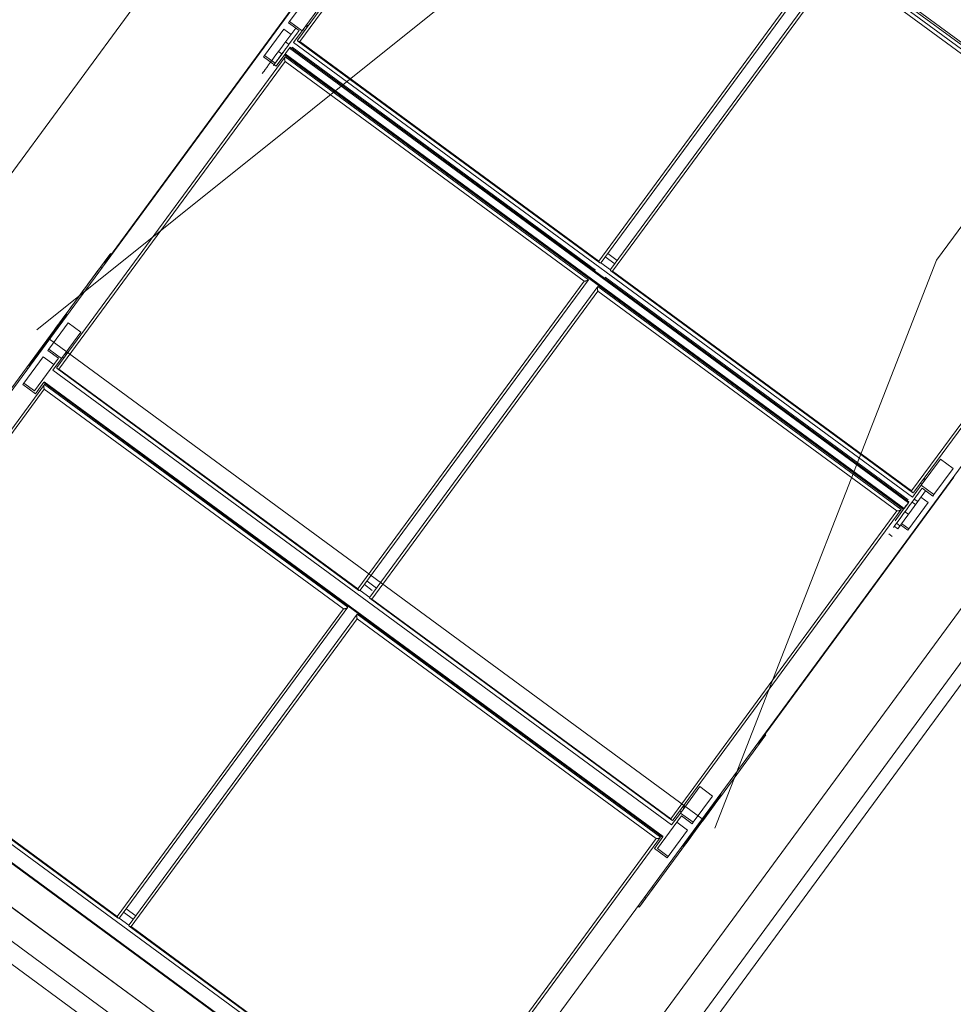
# Model space of a CAD drawing. Header units: metres. Extents: x 135583 to 135939, y 457896 to 458258.
# Tile 298 of 599: x 135797.11 to 135798.89, y 457931.47 to 457933.34. Entities that reach past the tile are written whole.
import ezdxf

# ---------------------------------------------------------------- set-up
doc = ezdxf.new("R2010")
doc.units = ezdxf.units.M
doc.linetypes.add('Hidden', pattern=[4, 2, -2])
doc.layers.add('NIEUWE INSTALLATIE', color=250, linetype='Continuous', lineweight=0)

msp = doc.modelspace()

# ---------------------------------------------------------------- linework, layer by layer
at = {"layer": 'NIEUWE INSTALLATIE', "linetype": 'Hidden'}
for p, q in [((135798.8559, 457932.8862), (135799.7502, 457934.1035)), ((135798.8559, 457932.8862), (135799.7502, 457934.1035)), ((135795.4044, 457930.8063), (135797.3657, 457933.4759)), ((135798.05, 457933.4783), (135797.1453, 457932.7536)), ((135798.05, 457933.4783), (135797.1453, 457932.7536)), ((135798.4348, 457931.8063), (135798.8559, 457932.8862)), ((135798.4348, 457931.8063), (135798.8559, 457932.8862)), ((135797.1696, 457932.7359), (135798.4105, 457931.8241)), ((135797.1696, 457932.7359), (135798.4105, 457931.8241)), ((135797.0968, 457929.5629), (135799.0581, 457932.2325)), ((135796.5726, 457931.9335), (135797.862, 457930.9862))]:
    msp.add_line(p, q, dxfattribs=at)
at = {"layer": 'NIEUWE INSTALLATIE'}
for p, q in [((135798.1153, 457934.0232), (135796.6659, 457932.0503)), ((135798.0766, 457933.903), (135799.2532, 457933.0385)), ((135799.2554, 457933.0416), (135798.0788, 457933.906)), ((135798.0748, 457933.895), (135797.6416, 457933.3055)), ((135798.0753, 457933.8872), (135797.6453, 457933.302)), ((135798.2183, 457932.8818), (135798.652, 457933.4722)), ((135795.4119, 457930.7574), (135797.394, 457933.4552)), ((135798.2139, 457932.8843), (135798.6438, 457933.4695)), ((135798.6701, 457933.4589), (135798.2364, 457932.8685)), ((135799.2468, 457933.0353), (135798.6701, 457933.4589)), ((135798.67, 457933.4503), (135798.2401, 457932.8651)), ((135799.2386, 457933.0326), (135798.67, 457933.4503)), ((135797.2746, 457932.8806), (135797.6463, 457933.3866)), ((135797.626, 457933.3403), (135797.6628, 457933.3904)), ((135797.6869, 457933.3726), (135797.6502, 457933.3226)), ((135797.5784, 457933.2756), (135797.6152, 457933.3256)), ((135797.6289, 457933.3155), (135797.6152, 457933.3256)), ((135797.6227, 457933.3071), (135797.6378, 457933.3277)), ((135797.6241, 457933.3378), (135797.626, 457933.3403)), ((135797.6443, 457933.323), (135797.6241, 457933.3378)), ((135797.626, 457933.3403), (135797.6502, 457933.3226)), ((135797.6502, 457933.3226), (135797.6336, 457933.3001)), ((135797.6405, 457933.3178), (135797.6443, 457933.323)), ((135797.6544, 457933.3229), (135797.6518, 457933.3248)), ((135797.6598, 457933.3301), (135797.6571, 457933.332)), ((135797.6611, 457933.332), (135797.6585, 457933.3339)), ((135797.6404, 457933.3178), (135797.6242, 457933.2957)), ((135797.6177, 457933.2784), (135797.6259, 457933.2895)), ((135797.6259, 457933.2895), (135797.6271, 457933.2912)), ((135798.8025, 457932.4251), (135797.6259, 457933.2895)), ((135798.8037, 457932.4268), (135797.6271, 457933.2912)), ((135798.2077, 457932.8674), (135797.6311, 457933.291)), ((135798.8102, 457932.4356), (135797.6336, 457933.3001)), ((135797.642, 457933.303), (135798.2158, 457932.8815)), ((135798.2139, 457932.8843), (135797.6453, 457933.302)), ((135797.6177, 457933.2728), (135797.1839, 457932.6824)), ((135797.5765, 457933.273), (135797.5784, 457933.2756)), ((135797.6007, 457933.2552), (135797.5765, 457933.273)), ((135797.5784, 457933.2756), (135797.5986, 457933.2608)), ((135797.6151, 457933.2833), (135797.5987, 457933.261)), ((135797.6168, 457933.2771), (135797.6007, 457933.2552)), ((135797.605, 457933.2831), (135797.6115, 457933.2783)), ((135797.6164, 457933.2766), (135798.793, 457932.4122)), ((135797.6173, 457933.2778), (135798.7939, 457932.4134)), ((135798.7943, 457932.414), (135797.6177, 457933.2784)), ((135798.1943, 457932.8492), (135797.6177, 457933.2728)), ((135797.6175, 457933.2642), (135797.1876, 457932.679)), ((135797.5986, 457933.2608), (135797.5987, 457933.261)), ((135797.6175, 457933.2642), (135798.1861, 457932.8465)), ((135797.9069, 457931.1385), (135799.3563, 457933.1114)), ((135798.8086, 457932.4474), (135799.2386, 457933.0326)), ((135798.813, 457932.4449), (135799.2468, 457933.0353)), ((135797.2879, 457932.897), (135797.2855, 457932.8988)), ((135798.226, 457932.8924), (135798.2442, 457932.8791)), ((135798.231, 457932.8992), (135798.2492, 457932.8859)), ((135797.2011, 457932.784), (135797.2665, 457932.8729)), ((135797.2689, 457932.8711), (135797.2665, 457932.8729)), ((135797.2754, 457932.8801), (135797.273, 457932.8818)), ((135798.2361, 457932.8679), (135798.2178, 457932.8814)), ((135798.2368, 457932.866), (135798.8105, 457932.4445)), ((135798.2401, 457932.8651), (135798.8086, 457932.4474)), ((135798.1861, 457932.8465), (135797.7561, 457932.2613)), ((135797.7605, 457932.2588), (135798.1943, 457932.8492)), ((135798.2124, 457932.8359), (135797.7787, 457932.2455)), ((135798.789, 457932.4123), (135798.2124, 457932.8359)), ((135798.2258, 457932.8541), (135798.8024, 457932.4305)), ((135798.2123, 457932.8273), (135797.7823, 457932.242)), ((135798.7808, 457932.4095), (135798.2123, 457932.8273)), ((135797.1261, 457932.6818), (135797.2011, 457932.784)), ((135797.1311, 457932.6852), (135797.2028, 457932.7828)), ((135797.2036, 457932.7822), (135797.2011, 457932.784)), ((135797.1683, 457932.7173), (135797.205, 457932.7673)), ((135797.2292, 457932.7496), (135797.205, 457932.7673)), ((135797.2292, 457932.7496), (135797.1925, 457932.6996)), ((135797.1683, 457932.7173), (135797.1664, 457932.7147)), ((135797.1664, 457932.7147), (135797.1865, 457932.6999)), ((135797.1925, 457932.6996), (135797.1683, 457932.7173)), ((135797.202, 457932.7071), (135797.1994, 457932.709)), ((135797.2034, 457932.7089), (135797.2008, 457932.7109)), ((135797.1207, 457932.6526), (135797.1575, 457932.7026)), ((135797.1294, 457932.6864), (135797.1319, 457932.6846)), ((135797.1865, 457932.6999), (135797.1409, 457932.6378)), ((135797.1776, 457932.6878), (135797.1575, 457932.7026)), ((135797.1759, 457932.677), (135797.1925, 457932.6996)), ((135797.1967, 457932.6998), (135797.1941, 457932.7018)), ((135797.0576, 457932.5886), (135797.1261, 457932.6818)), ((135797.1285, 457932.68), (135797.1261, 457932.6818)), ((135797.1759, 457932.677), (135798.3525, 457931.8126)), ((135797.1843, 457932.68), (135797.758, 457932.2584)), ((135797.7561, 457932.2613), (135797.1876, 457932.679)), ((135797.16, 457932.6498), (135796.7262, 457932.0594)), ((135797.1207, 457932.6526), (135797.1188, 457932.65)), ((135797.1188, 457932.65), (135797.143, 457932.6322)), ((135797.1409, 457932.6378), (135797.1207, 457932.6526)), ((135797.143, 457932.6322), (135797.1591, 457932.6541)), ((135797.1587, 457932.6536), (135798.3353, 457931.7892)), ((135797.1596, 457932.6548), (135798.3361, 457931.7903)), ((135797.7366, 457932.2262), (135797.16, 457932.6498)), ((135797.1598, 457932.6412), (135796.7299, 457932.056)), ((135797.1598, 457932.6412), (135797.7284, 457932.2235)), ((135799.1251, 457932.5266), (135798.224, 457931.3001)), ((135798.8635, 457932.5082), (135798.8268, 457932.4582)), ((135798.8877, 457932.4904), (135798.8635, 457932.5082)), ((135798.2726, 457931.2644), (135799.1737, 457932.4909)), ((135798.851, 457932.4404), (135798.8877, 457932.4904)), ((135798.889, 457932.4736), (135798.5173, 457931.9677)), ((135798.8258, 457932.4623), (135798.8284, 457932.4604)), ((135798.8337, 457932.4676), (135798.8311, 457932.4695)), ((135798.8351, 457932.4695), (135798.8325, 457932.4714)), ((135798.8268, 457932.4582), (135798.8102, 457932.4356)), ((135798.8251, 457932.4474), (135798.8138, 457932.432)), ((135798.8354, 457932.4479), (135798.8202, 457932.4273)), ((135798.8251, 457932.4474), (135798.8289, 457932.4526)), ((135798.851, 457932.4404), (135798.8268, 457932.4582)), ((135798.8289, 457932.4526), (135798.8491, 457932.4378)), ((135798.8202, 457932.4273), (135798.7822, 457932.3755)), ((135798.7943, 457932.414), (135798.8025, 457932.4251)), ((135798.8025, 457932.4251), (135798.8037, 457932.4268)), ((135798.8034, 457932.3757), (135798.8401, 457932.4257)), ((135798.816, 457932.4215), (135798.8095, 457932.4262)), ((135798.8202, 457932.4273), (135798.8138, 457932.432)), ((135798.8401, 457932.4257), (135798.8264, 457932.4357)), ((135798.8491, 457932.4378), (135798.851, 457932.4404)), ((135798.3509, 457931.8243), (135798.7808, 457932.4095)), ((135798.3553, 457931.8219), (135798.789, 457932.4123)), ((135798.7934, 457932.4127), (135798.7773, 457932.3908)), ((135798.8026, 457932.4032), (135798.7961, 457932.408)), ((135798.7757, 457932.3802), (135798.7822, 457932.3755)), ((135798.7799, 457932.386), (135798.7864, 457932.3812)), ((135798.7878, 457932.3831), (135798.8015, 457932.3731)), ((135798.8034, 457932.3757), (135798.7897, 457932.3857)), ((135798.8015, 457932.3731), (135798.8034, 457932.3757)), ((135798.7651, 457932.3658), (135798.7716, 457932.3611)), ((135797.7733, 457932.2762), (135797.7915, 457932.2629)), ((135797.7784, 457932.2449), (135797.76, 457932.2584)), ((135797.7683, 457932.2694), (135797.7834, 457932.2583)), ((135799.0299, 457932.2533), (135797.0479, 457929.5555)), ((135797.7791, 457932.243), (135798.3528, 457931.8215)), ((135797.7823, 457932.242), (135798.3509, 457931.8243)), ((135797.7284, 457932.2235), (135797.2984, 457931.6383)), ((135797.3028, 457931.6358), (135797.7366, 457932.2262)), ((135797.7547, 457932.2129), (135797.321, 457931.6225)), ((135797.7546, 457932.2042), (135797.3246, 457931.619)), ((135798.3231, 457931.7865), (135797.7546, 457932.2042)), ((135798.3313, 457931.7892), (135797.7547, 457932.2129)), ((135796.7182, 457932.054), (135797.8948, 457931.1896)), ((135796.7266, 457932.0569), (135797.3003, 457931.6354)), ((135797.2984, 457931.6383), (135796.7299, 457932.056)), ((135796.701, 457932.0306), (135797.8776, 457931.1662)), ((135796.7018, 457932.0317), (135797.8784, 457931.1673)), ((135797.9109, 457930.9936), (135796.5651, 457931.9824)), ((135798.5314, 457931.9835), (135798.5124, 457931.9576)), ((135798.5314, 457931.9835), (135798.529, 457931.9852)), ((135798.5124, 457931.9576), (135798.447, 457931.8687)), ((135798.5124, 457931.9576), (135798.5099, 457931.9593)), ((135798.5189, 457931.9665), (135798.5165, 457931.9683)), ((135796.7055, 457931.9438), (135797.7934, 457931.1445)), ((135797.7935, 457931.1446), (135796.7056, 457931.9439)), ((135798.4058, 457931.8852), (135798.3691, 457931.8351)), ((135798.43, 457931.8674), (135798.4058, 457931.8852)), ((135798.4454, 457931.8698), (135798.3737, 457931.7723)), ((135798.3932, 457931.8174), (135798.43, 457931.8674)), ((135798.447, 457931.8687), (135798.4446, 457931.8704)), ((135798.3752, 457931.8452), (135798.3734, 457931.8465)), ((135798.3774, 457931.8465), (135798.3748, 457931.8484)), ((135798.3712, 457931.8296), (135798.3255, 457931.7674)), ((135798.3525, 457931.8126), (135798.3691, 457931.8351)), ((135798.3681, 457931.8393), (135798.3707, 457931.8373)), ((135798.3691, 457931.8351), (135798.3932, 457931.8174)), ((135798.3913, 457931.8148), (135798.3712, 457931.8296)), ((135798.3824, 457931.8026), (135798.3623, 457931.8174)), ((135798.3932, 457931.8174), (135798.3913, 457931.8148)), ((135797.8976, 457931.1989), (135798.3313, 457931.7892)), ((135798.3196, 457931.7678), (135798.3356, 457931.7897)), ((135798.3457, 457931.7526), (135798.3824, 457931.8026)), ((135797.8932, 457931.2013), (135798.3231, 457931.7865)), ((135798.3753, 457931.7711), (135798.3729, 457931.7728)), ((135798.372, 457931.7665), (135798.3035, 457931.6732)), ((135798.3438, 457931.75), (135798.3196, 457931.7678)), ((135798.3255, 457931.7674), (135798.3457, 457931.7526)), ((135798.3457, 457931.7526), (135798.3438, 457931.75)), ((135798.372, 457931.7665), (135798.3696, 457931.7683)), ((135798.3035, 457931.6732), (135798.3011, 457931.675)), ((135798.2886, 457931.658), (135798.291, 457931.6563)), ((135797.3106, 457931.6464), (135797.3287, 457931.6331)), ((135797.3156, 457931.6532), (135797.3337, 457931.6399)), ((135797.3207, 457931.6219), (135797.3023, 457931.6354)), ((135797.3213, 457931.62), (135797.8951, 457931.1985)), ((135797.3246, 457931.619), (135797.8932, 457931.2013))]:
    msp.add_line(p, q, dxfattribs=at)
at = {"layer": 'NIEUWE INSTALLATIE', "flags": 128}
for points in [[(135797.6184, 457933.3013), (135797.6201, 457933.3001), (135797.6217, 457933.299), (135797.6233, 457933.2978), (135797.6249, 457933.2966)], [(135797.5987, 457933.261), (135797.5971, 457933.2622), (135797.5955, 457933.2634), (135797.5939, 457933.2646), (135797.5923, 457933.2657)]]:
    msp.add_lwpolyline(points, dxfattribs=at)
at = {"layer": 'NIEUWE INSTALLATIE'}
for centre, major_axis, start_param, end_param in [((135797.6036, 457933.2812), (-0.0296, -0.0403), 4.014257, 6.370452), ((135797.6101, 457933.2764), (0.0148, 0.0201), 0.785398, 6.283185), ((135797.62, 457933.2815), (-0.00355, -0.00484), 5.778671, 5.934119), ((135797.2322, 457932.8263), (0.0533, 0.0725), 0, 5.497789), ((135798.7947, 457932.4061), (-0.0296, -0.0403), 4.014257, 5.489469), ((135798.4128, 457931.822), (-0.0533, -0.0725), 4.014257, 5.585054), ((135798.3443, 457931.7288), (-0.0533, -0.0725), 4.817201, 6.981317)]:
    msp.add_ellipse(centre, major_axis=major_axis, ratio=0.000001, start_param=start_param, end_param=end_param, dxfattribs=at)
msp.add_ellipse((135798.7966, 457932.4171), major_axis=(0.00355, 0.00484), ratio=0.000001, dxfattribs=at)
for points, knots in [([(135797.6453, 457933.302), (135797.6449, 457933.302), (135797.6442, 457933.3021), (135797.6434, 457933.3023), (135797.6429, 457933.3025), (135797.6426, 457933.3026), (135797.6424, 457933.3028), (135797.6422, 457933.3029), (135797.642, 457933.303), (135797.6419, 457933.3031), (135797.6417, 457933.3032), (135797.6416, 457933.3034), (135797.6415, 457933.3035), (135797.6414, 457933.3037), (135797.6413, 457933.3039), (135797.6413, 457933.3041), (135797.6412, 457933.3042), (135797.6412, 457933.3044), (135797.6413, 457933.3046), (135797.6413, 457933.3048), (135797.6414, 457933.3051), (135797.6415, 457933.3053), (135797.6416, 457933.3055)], [0, 0, 0, 0, 0.142857, 0.285714, 0.357143, 0.392857, 0.428571, 0.464286, 0.5, 0.535714, 0.571429, 0.607143, 0.642857, 0.678571, 0.714286, 0.75, 0.785714, 0.821429, 0.857143, 0.892857, 0.928571, 1, 1, 1, 1]), ([(135797.6177, 457933.2728), (135797.6176, 457933.2727), (135797.6174, 457933.2725), (135797.6173, 457933.2721), (135797.6171, 457933.2718), (135797.617, 457933.2715), (135797.617, 457933.2712), (135797.6169, 457933.2709), (135797.6168, 457933.2705), (135797.6168, 457933.2702), (135797.6167, 457933.2699), (135797.6167, 457933.2695), (135797.6167, 457933.2692), (135797.6167, 457933.2688), (135797.6167, 457933.2684), (135797.6167, 457933.2679), (135797.6168, 457933.2675), (135797.6168, 457933.2671), (135797.6169, 457933.2663), (135797.6171, 457933.2653), (135797.6174, 457933.2646), (135797.6175, 457933.2642)], [0, 0, 0, 0, 0.071429, 0.107143, 0.142857, 0.178571, 0.214286, 0.25, 0.285714, 0.321429, 0.357143, 0.392857, 0.428571, 0.464286, 0.5, 0.571429, 0.607143, 0.642857, 0.714286, 0.857143, 1, 1, 1, 1]), ([(135798.2183, 457932.8818), (135798.2182, 457932.8817), (135798.218, 457932.8815), (135798.2178, 457932.8813), (135798.2176, 457932.8812), (135798.2174, 457932.8811), (135798.2172, 457932.8811), (135798.217, 457932.881), (135798.2168, 457932.881), (135798.2167, 457932.8811), (135798.2165, 457932.8811), (135798.2163, 457932.8812), (135798.2161, 457932.8812), (135798.2159, 457932.8813), (135798.2157, 457932.8815), (135798.2155, 457932.8817), (135798.2153, 457932.8819), (135798.2151, 457932.8821), (135798.2147, 457932.8825), (135798.2143, 457932.8833), (135798.214, 457932.884), (135798.2139, 457932.8843)], [0, 0, 0, 0, 0.071429, 0.107143, 0.142857, 0.178571, 0.214286, 0.25, 0.285714, 0.321429, 0.357143, 0.392857, 0.428571, 0.464286, 0.5, 0.571429, 0.607143, 0.642857, 0.714286, 0.857143, 1, 1, 1, 1]), ([(135798.2401, 457932.8651), (135798.2397, 457932.8651), (135798.2389, 457932.8652), (135798.2381, 457932.8654), (135798.2376, 457932.8656), (135798.2373, 457932.8657), (135798.2371, 457932.8658), (135798.2369, 457932.8659), (135798.2368, 457932.866), (135798.2366, 457932.8662), (135798.2365, 457932.8663), (135798.2363, 457932.8664), (135798.2362, 457932.8666), (135798.2361, 457932.8668), (135798.2361, 457932.8669), (135798.236, 457932.8671), (135798.236, 457932.8673), (135798.236, 457932.8675), (135798.236, 457932.8677), (135798.2361, 457932.8679), (135798.2362, 457932.8682), (135798.2363, 457932.8684), (135798.2364, 457932.8685)], [0, 0, 0, 0, 0.142857, 0.285714, 0.357143, 0.392857, 0.428571, 0.464286, 0.5, 0.535714, 0.571429, 0.607143, 0.642857, 0.678571, 0.714286, 0.75, 0.785714, 0.821429, 0.857143, 0.892857, 0.928571, 1, 1, 1, 1]), ([(135798.1943, 457932.8492), (135798.1942, 457932.8491), (135798.194, 457932.8489), (135798.1937, 457932.8486), (135798.1935, 457932.8484), (135798.1932, 457932.8482), (135798.1929, 457932.848), (135798.1926, 457932.8479), (135798.1924, 457932.8477), (135798.192, 457932.8476), (135798.1917, 457932.8474), (135798.1914, 457932.8473), (135798.1911, 457932.8472), (135798.1908, 457932.8471), (135798.1903, 457932.847), (135798.1899, 457932.8468), (135798.1895, 457932.8467), (135798.189, 457932.8467), (135798.1883, 457932.8465), (135798.1873, 457932.8465), (135798.1865, 457932.8465), (135798.1861, 457932.8465)], [0, 0, 0, 0, 0.071429, 0.107143, 0.142857, 0.178571, 0.214286, 0.25, 0.285714, 0.321429, 0.357143, 0.392857, 0.428571, 0.464286, 0.5, 0.571429, 0.607143, 0.642857, 0.714286, 0.857143, 1, 1, 1, 1]), ([(135798.2124, 457932.8359), (135798.2123, 457932.8357), (135798.2122, 457932.8355), (135798.212, 457932.8351), (135798.2119, 457932.8349), (135798.2118, 457932.8346), (135798.2117, 457932.8343), (135798.2116, 457932.8339), (135798.2116, 457932.8336), (135798.2115, 457932.8333), (135798.2115, 457932.8329), (135798.2115, 457932.8326), (135798.2114, 457932.8322), (135798.2114, 457932.8319), (135798.2114, 457932.8315), (135798.2115, 457932.831), (135798.2115, 457932.8306), (135798.2116, 457932.8301), (135798.2117, 457932.8294), (135798.2119, 457932.8284), (135798.2121, 457932.8276), (135798.2123, 457932.8273)], [0, 0, 0, 0, 0.071429, 0.107143, 0.142857, 0.178571, 0.214286, 0.25, 0.285714, 0.321429, 0.357143, 0.392857, 0.428571, 0.464286, 0.5, 0.571429, 0.607143, 0.642857, 0.714286, 0.857143, 1, 1, 1, 1]), ([(135797.1876, 457932.679), (135797.1872, 457932.679), (135797.1865, 457932.6791), (135797.1856, 457932.6793), (135797.1851, 457932.6795), (135797.1849, 457932.6796), (135797.1847, 457932.6797), (135797.1845, 457932.6798), (135797.1843, 457932.68), (135797.1841, 457932.6801), (135797.184, 457932.6802), (135797.1839, 457932.6804), (135797.1838, 457932.6805), (135797.1837, 457932.6807), (135797.1836, 457932.6809), (135797.1835, 457932.681), (135797.1835, 457932.6812), (135797.1835, 457932.6814), (135797.1835, 457932.6816), (135797.1836, 457932.6818), (135797.1837, 457932.6821), (135797.1838, 457932.6823), (135797.1839, 457932.6824)], [0, 0, 0, 0, 0.142857, 0.285714, 0.357143, 0.392857, 0.428571, 0.464286, 0.5, 0.535714, 0.571429, 0.607143, 0.642857, 0.678571, 0.714286, 0.75, 0.785714, 0.821429, 0.857143, 0.892857, 0.928571, 1, 1, 1, 1]), ([(135797.16, 457932.6498), (135797.1598, 457932.6497), (135797.1597, 457932.6494), (135797.1595, 457932.6491), (135797.1594, 457932.6488), (135797.1593, 457932.6485), (135797.1592, 457932.6482), (135797.1592, 457932.6479), (135797.1591, 457932.6475), (135797.1591, 457932.6472), (135797.159, 457932.6468), (135797.159, 457932.6465), (135797.159, 457932.6462), (135797.159, 457932.6458), (135797.159, 457932.6454), (135797.159, 457932.6449), (135797.159, 457932.6445), (135797.1591, 457932.6441), (135797.1592, 457932.6433), (135797.1594, 457932.6423), (135797.1597, 457932.6415), (135797.1598, 457932.6412)], [0, 0, 0, 0, 0.071429, 0.107143, 0.142857, 0.178571, 0.214286, 0.25, 0.285714, 0.321429, 0.357143, 0.392857, 0.428571, 0.464286, 0.5, 0.571429, 0.607143, 0.642857, 0.714286, 0.857143, 1, 1, 1, 1]), ([(135798.813, 457932.4449), (135798.8129, 457932.4448), (135798.8127, 457932.4446), (135798.8125, 457932.4444), (135798.8123, 457932.4443), (135798.8121, 457932.4442), (135798.812, 457932.4441), (135798.8118, 457932.4441), (135798.8116, 457932.4441), (135798.8114, 457932.4441), (135798.8112, 457932.4442), (135798.811, 457932.4442), (135798.8109, 457932.4443), (135798.8107, 457932.4444), (135798.8105, 457932.4445), (135798.8102, 457932.4447), (135798.81, 457932.4449), (135798.8098, 457932.4452), (135798.8095, 457932.4456), (135798.8091, 457932.4463), (135798.8087, 457932.447), (135798.8086, 457932.4474)], [0, 0, 0, 0, 0.071429, 0.107143, 0.142857, 0.178571, 0.214286, 0.25, 0.285714, 0.321429, 0.357143, 0.392857, 0.428571, 0.464286, 0.5, 0.571429, 0.607143, 0.642857, 0.714286, 0.857143, 1, 1, 1, 1]), ([(135798.7808, 457932.4095), (135798.7812, 457932.4095), (135798.782, 457932.4095), (135798.783, 457932.4096), (135798.7838, 457932.4097), (135798.7842, 457932.4098), (135798.7845, 457932.4099), (135798.7849, 457932.4099), (135798.7852, 457932.41), (135798.7855, 457932.4101), (135798.7858, 457932.4102), (135798.7862, 457932.4104), (135798.7865, 457932.4105), (135798.7868, 457932.4106), (135798.7871, 457932.4108), (135798.7874, 457932.4109), (135798.7877, 457932.4111), (135798.788, 457932.4113), (135798.7882, 457932.4115), (135798.7884, 457932.4116), (135798.7887, 457932.4119), (135798.7889, 457932.4121), (135798.789, 457932.4123)], [0, 0, 0, 0, 0.142857, 0.285714, 0.357143, 0.392857, 0.428571, 0.464286, 0.5, 0.535714, 0.571429, 0.607143, 0.642857, 0.678571, 0.714286, 0.75, 0.785714, 0.821429, 0.857143, 0.892857, 0.928571, 1, 1, 1, 1]), ([(135797.7561, 457932.2613), (135797.7563, 457932.2609), (135797.7566, 457932.2603), (135797.757, 457932.2595), (135797.7574, 457932.2591), (135797.7576, 457932.2589), (135797.7577, 457932.2587), (135797.7579, 457932.2586), (135797.7581, 457932.2584), (135797.7582, 457932.2583), (135797.7584, 457932.2582), (135797.7586, 457932.2581), (135797.7588, 457932.2581), (135797.7589, 457932.258), (135797.7591, 457932.258), (135797.7593, 457932.258), (135797.7595, 457932.2581), (135797.7597, 457932.2581), (135797.7599, 457932.2582), (135797.76, 457932.2583), (135797.7603, 457932.2585), (135797.7604, 457932.2587), (135797.7605, 457932.2588)], [0, 0, 0, 0, 0.142857, 0.285714, 0.357143, 0.392857, 0.428571, 0.464286, 0.5, 0.535714, 0.571429, 0.607143, 0.642857, 0.678571, 0.714286, 0.75, 0.785714, 0.821429, 0.857143, 0.892857, 0.928571, 1, 1, 1, 1]), ([(135797.7823, 457932.242), (135797.782, 457932.2421), (135797.7812, 457932.2422), (135797.7804, 457932.2424), (135797.7799, 457932.2426), (135797.7796, 457932.2427), (135797.7794, 457932.2428), (135797.7792, 457932.2429), (135797.779, 457932.243), (135797.7789, 457932.2431), (135797.7787, 457932.2433), (135797.7786, 457932.2434), (135797.7785, 457932.2436), (135797.7784, 457932.2437), (135797.7783, 457932.2439), (135797.7783, 457932.2441), (135797.7783, 457932.2443), (135797.7783, 457932.2445), (135797.7783, 457932.2447), (135797.7783, 457932.2449), (135797.7784, 457932.2451), (135797.7786, 457932.2454), (135797.7787, 457932.2455)], [0, 0, 0, 0, 0.142857, 0.285714, 0.357143, 0.392857, 0.428571, 0.464286, 0.5, 0.535714, 0.571429, 0.607143, 0.642857, 0.678571, 0.714286, 0.75, 0.785714, 0.821429, 0.857143, 0.892857, 0.928571, 1, 1, 1, 1]), ([(135797.7366, 457932.2262), (135797.7365, 457932.226), (135797.7363, 457932.2258), (135797.736, 457932.2256), (135797.7357, 457932.2254), (135797.7355, 457932.2252), (135797.7352, 457932.225), (135797.7349, 457932.2248), (135797.7346, 457932.2247), (135797.7343, 457932.2245), (135797.734, 457932.2244), (135797.7337, 457932.2243), (135797.7334, 457932.2242), (135797.7331, 457932.2241), (135797.7326, 457932.2239), (135797.7322, 457932.2238), (135797.7318, 457932.2237), (135797.7313, 457932.2236), (135797.7306, 457932.2235), (135797.7295, 457932.2234), (135797.7287, 457932.2234), (135797.7284, 457932.2235)], [0, 0, 0, 0, 0.071429, 0.107143, 0.142857, 0.178571, 0.214286, 0.25, 0.285714, 0.321429, 0.357143, 0.392857, 0.428571, 0.464286, 0.5, 0.571429, 0.607143, 0.642857, 0.714286, 0.857143, 1, 1, 1, 1]), ([(135797.7547, 457932.2129), (135797.7546, 457932.2127), (135797.7544, 457932.2125), (135797.7543, 457932.2121), (135797.7542, 457932.2118), (135797.7541, 457932.2115), (135797.754, 457932.2112), (135797.7539, 457932.2109), (135797.7538, 457932.2106), (135797.7538, 457932.2102), (135797.7538, 457932.2099), (135797.7537, 457932.2096), (135797.7537, 457932.2092), (135797.7537, 457932.2089), (135797.7537, 457932.2084), (135797.7537, 457932.208), (135797.7538, 457932.2075), (135797.7538, 457932.2071), (135797.7539, 457932.2064), (135797.7542, 457932.2053), (135797.7544, 457932.2046), (135797.7546, 457932.2042)], [0, 0, 0, 0, 0.071429, 0.107143, 0.142857, 0.178571, 0.214286, 0.25, 0.285714, 0.321429, 0.357143, 0.392857, 0.428571, 0.464286, 0.5, 0.571429, 0.607143, 0.642857, 0.714286, 0.857143, 1, 1, 1, 1]), ([(135798.3553, 457931.8219), (135798.3552, 457931.8217), (135798.355, 457931.8216), (135798.3548, 457931.8214), (135798.3546, 457931.8212), (135798.3544, 457931.8212), (135798.3542, 457931.8211), (135798.354, 457931.8211), (135798.3539, 457931.8211), (135798.3537, 457931.8211), (135798.3535, 457931.8211), (135798.3533, 457931.8212), (135798.3531, 457931.8213), (135798.353, 457931.8214), (135798.3527, 457931.8215), (135798.3525, 457931.8217), (135798.3523, 457931.8219), (135798.3521, 457931.8221), (135798.3518, 457931.8226), (135798.3513, 457931.8233), (135798.351, 457931.824), (135798.3509, 457931.8243)], [0, 0, 0, 0, 0.071429, 0.107143, 0.142857, 0.178571, 0.214286, 0.25, 0.285714, 0.321429, 0.357143, 0.392857, 0.428571, 0.464286, 0.5, 0.571429, 0.607143, 0.642857, 0.714286, 0.857143, 1, 1, 1, 1]), ([(135798.3231, 457931.7865), (135798.3235, 457931.7865), (135798.3243, 457931.7865), (135798.3253, 457931.7866), (135798.3261, 457931.7867), (135798.3265, 457931.7868), (135798.3268, 457931.7868), (135798.3271, 457931.7869), (135798.3275, 457931.787), (135798.3278, 457931.7871), (135798.3281, 457931.7872), (135798.3284, 457931.7873), (135798.3288, 457931.7875), (135798.3291, 457931.7876), (135798.3294, 457931.7877), (135798.3297, 457931.7879), (135798.33, 457931.7881), (135798.3302, 457931.7882), (135798.3305, 457931.7884), (135798.3307, 457931.7886), (135798.331, 457931.7889), (135798.3312, 457931.7891), (135798.3313, 457931.7892)], [0, 0, 0, 0, 0.142857, 0.285714, 0.357143, 0.392857, 0.428571, 0.464286, 0.5, 0.535714, 0.571429, 0.607143, 0.642857, 0.678571, 0.714286, 0.75, 0.785714, 0.821429, 0.857143, 0.892857, 0.928571, 1, 1, 1, 1]), ([(135797.2984, 457931.6383), (135797.2986, 457931.6379), (135797.2989, 457931.6372), (135797.2993, 457931.6365), (135797.2996, 457931.6361), (135797.2998, 457931.6358), (135797.3, 457931.6357), (135797.3002, 457931.6355), (135797.3003, 457931.6354), (135797.3005, 457931.6353), (135797.3007, 457931.6352), (135797.3008, 457931.6351), (135797.301, 457931.6351), (135797.3012, 457931.635), (135797.3014, 457931.635), (135797.3016, 457931.635), (135797.3018, 457931.635), (135797.302, 457931.6351), (135797.3021, 457931.6352), (135797.3023, 457931.6353), (135797.3025, 457931.6355), (135797.3027, 457931.6357), (135797.3028, 457931.6358)], [0, 0, 0, 0, 0.142857, 0.285714, 0.357143, 0.392857, 0.428571, 0.464286, 0.5, 0.535714, 0.571429, 0.607143, 0.642857, 0.678571, 0.714286, 0.75, 0.785714, 0.821429, 0.857143, 0.892857, 0.928571, 1, 1, 1, 1]), ([(135797.3246, 457931.619), (135797.3242, 457931.619), (135797.3235, 457931.6191), (135797.3227, 457931.6193), (135797.3222, 457931.6195), (135797.3219, 457931.6197), (135797.3217, 457931.6198), (135797.3215, 457931.6199), (135797.3213, 457931.62), (135797.3212, 457931.6201), (135797.321, 457931.6203), (135797.3209, 457931.6204), (135797.3208, 457931.6206), (135797.3207, 457931.6207), (135797.3206, 457931.6209), (135797.3206, 457931.6211), (135797.3205, 457931.6212), (135797.3205, 457931.6214), (135797.3206, 457931.6216), (135797.3206, 457931.6218), (135797.3207, 457931.6221), (135797.3208, 457931.6223), (135797.321, 457931.6225)], [0, 0, 0, 0, 0.142857, 0.285714, 0.357143, 0.392857, 0.428571, 0.464286, 0.5, 0.535714, 0.571429, 0.607143, 0.642857, 0.678571, 0.714286, 0.75, 0.785714, 0.821429, 0.857143, 0.892857, 0.928571, 1, 1, 1, 1])]:
    msp.add_open_spline(points, degree=3, knots=knots, dxfattribs=at)

doc.saveas('drawing.dxf')
